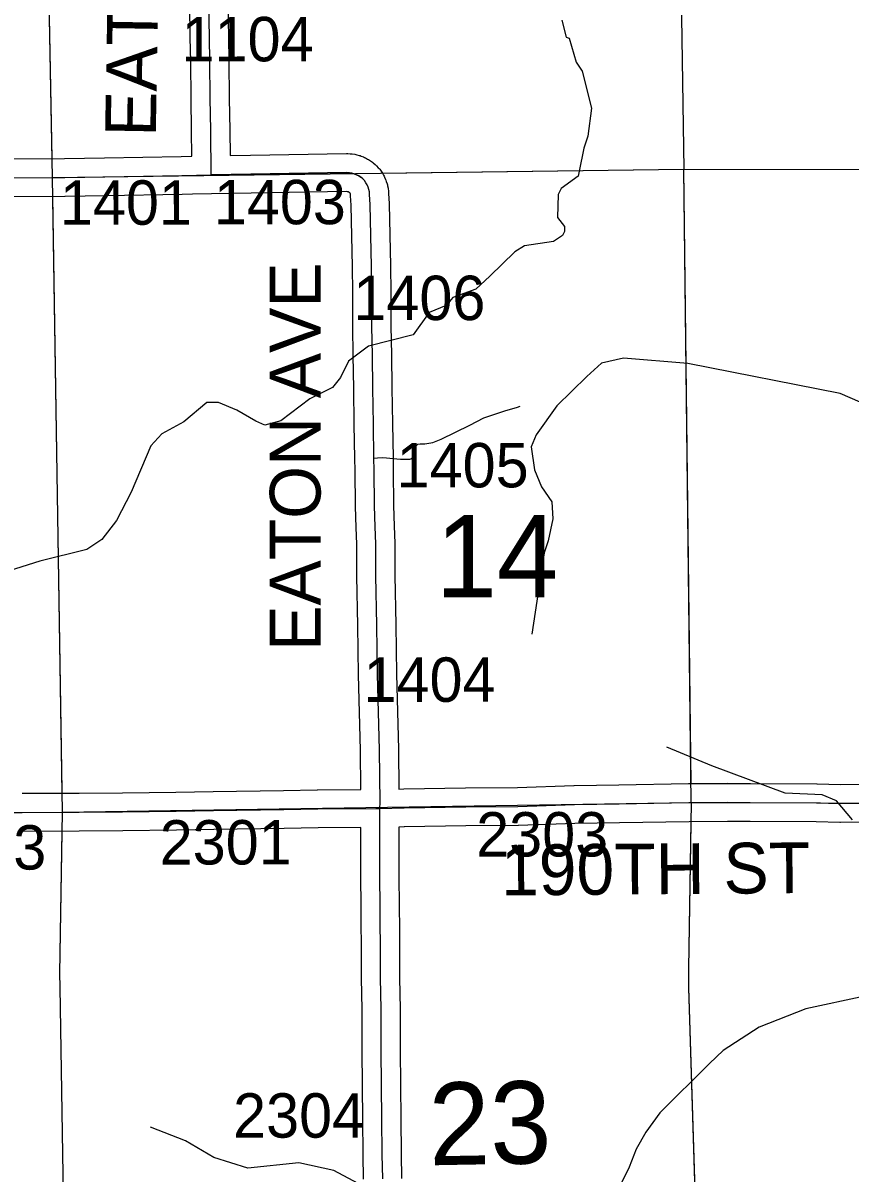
# Model space of a CAD drawing. Extents: x 23.6 to 68.7, y -63 to -29.
# Drawn here: x 36.588 to 37.893, y -43.264 to -41.451 of the extents above; entities that cross this region are included whole.
import ezdxf

# ---------------------------------------------------------------- set-up
doc = ezdxf.new("R2010")
doc.units = 0
for name, color, linetype in [('tdCoHydroRiver', 7, 'Continuous'), ('tdCoSecRdNmbr', 7, 'Continuous'), ('tdCoSecRdTxt', 7, 'Continuous'), ('tdCoSecRteBand', 7, 'Continuous'), ('tdCoSecRteCL', 7, 'Continuous'), ('tdCoSectLine', 7, 'Continuous'), ('tdCoSectLinePart', 7, 'Continuous'), ('tdCoSectNmbr', 7, 'Continuous'), ('tdCoSurfGravel', 7, 'Continuous'), ('tdCoSurfLNO', 7, 'Continuous')]:
    doc.layers.add(name, color=color, linetype=linetype)

msp = doc.modelspace()

# ---------------------------------------------------------------- linework, layer by layer
at = {"layer": 'tdCoHydroRiver'}
for points in [[(37.4382, -41.4464), (37.4448, -41.4732), (37.4495, -41.4747), (37.4609, -41.5125), (37.4705, -41.5266), (37.4851, -41.5849), (37.4792, -41.6292), (37.473, -41.6481), (37.4654, -41.6845), (37.4639, -41.6924), (37.4372, -41.7116), (37.4326, -41.7211), (37.4313, -41.7574), (37.4424, -41.7715), (37.4425, -41.7794), (37.4394, -41.7857), (37.4253, -41.7953), (37.3795, -41.802), (37.3638, -41.8116), (37.3247, -41.8498), (37.3027, -41.8705), (37.2665, -41.8834), (37.2556, -41.8961), (37.2288, -41.9074), (37.2039, -41.9423), (37.133, -41.9603), (37.1016, -41.9842), (37.0892, -42.0096), (37.0767, -42.0254), (37.0405, -42.0431), (36.995, -42.0782), (36.9698, -42.0847), (36.9556, -42.0785), (36.9254, -42.0614), (36.8969, -42.049), (36.878, -42.0491), (36.8419, -42.0794), (36.8073, -42.0987), (36.7901, -42.1177), (36.7591, -42.1906), (36.7358, -42.235), (36.7124, -42.2652), (36.6888, -42.2811), (36.6148, -42.2991), (36.5376, -42.3234)], [(38.2076, -42.1189), (38.0893, -42.123), (38.0054, -42.1), (37.9562, -42.0689), (37.877, -42.0348), (37.6367, -41.9878), (37.5356, -41.9791), (37.501, -41.9873), (37.4775, -42.008), (37.4305, -42.0542), (37.3977, -42.1002), (37.39, -42.1192), (37.395, -42.1555), (37.4063, -42.1822), (37.4222, -42.2058), (37.424, -42.2326), (37.4164, -42.2674), (37.4103, -42.2864), (37.3908, -42.4144)], [(37.8966, -42.7071), (37.8712, -42.6773), (37.849, -42.668), (37.7906, -42.6653), (37.675, -42.622), (37.6037, -42.5926)], [(38.354, -42.9523), (38.2633, -42.9604), (38.153, -42.9865), (38.0647, -42.9967), (37.9163, -42.9853), (37.8233, -43.005), (37.7493, -43.034), (37.6928, -43.0707), (37.6709, -43.0914), (37.5926, -43.1694), (37.5707, -43.1996), (37.5552, -43.2266), (37.5443, -43.2551), (37.5303, -43.2836)], [(37.1168, -43.2806), (37.0787, -43.2604), (37.0234, -43.2482), (36.9429, -43.2567), (36.8891, -43.2398), (36.8447, -43.2133), (36.7893, -43.1917)]]:
    msp.add_lwpolyline(points, dxfattribs=at)
at = {"layer": 'tdCoSecRteBand'}
for points in [[(36.5687, -41.6649), (36.6538, -41.6644), (36.7167, -41.6632), (36.7167, -41.6632), (36.7167, -41.6632), (36.838, -41.6611), (36.8548, -41.6608), (36.8543, -41.621), (36.8534, -41.5699), (36.8534, -41.5698), (36.8534, -41.5696), (36.8529, -41.5119), (36.8522, -41.4734), (36.8522, -41.4733), (36.8522, -41.4733), (36.8516, -41.4226)], [(36.9116, -41.4222), (36.9122, -41.4724), (36.9129, -41.511), (36.9129, -41.5111), (36.9129, -41.5112), (36.9134, -41.569), (36.9143, -41.62), (36.9143, -41.6201), (36.9143, -41.6202), (36.9148, -41.6596), (36.947, -41.6589), (36.9471, -41.6589), (36.9471, -41.6589), (37.0987, -41.6566), (37.0996, -41.6566), (37.1004, -41.6567), (37.1043, -41.6568), (37.106, -41.6569), (37.1077, -41.6571), (37.1115, -41.6577), (37.1132, -41.658), (37.1148, -41.6584), (37.1186, -41.6595), (37.1202, -41.6599), (37.1218, -41.6605), (37.1254, -41.6619), (37.127, -41.6626), (37.1284, -41.6633), (37.1319, -41.6652), (37.1334, -41.666), (37.1348, -41.6669), (37.138, -41.6691), (37.1394, -41.6701), (37.1407, -41.6711), (37.1437, -41.6737), (37.1449, -41.6748), (37.1461, -41.676), (37.1487, -41.6789), (37.1499, -41.6801), (37.1509, -41.6814), (37.1532, -41.6846), (37.1542, -41.6859), (37.1551, -41.6874), (37.157, -41.6908), (37.1579, -41.6922), (37.1586, -41.6937), (37.1602, -41.6973), (37.1608, -41.6988), (37.1613, -41.7004), (37.1625, -41.7042), (37.163, -41.7058), (37.1633, -41.7074), (37.1641, -41.7113), (37.1644, -41.7129), (37.1646, -41.7146), (37.1649, -41.7185), (37.1649, -41.719), (37.165, -41.7194), (37.1658, -41.7352), (37.1658, -41.7356), (37.1658, -41.7361), (37.1681, -41.8339), (37.1681, -41.8342), (37.1681, -41.8345), (37.1683, -41.8747), (37.1686, -41.9288), (37.1693, -41.9741), (37.1693, -41.9741), (37.1693, -41.9741), (37.1699, -42.026), (37.1709, -42.0828), (37.1719, -42.1362), (37.1722, -42.1555), (37.1722, -42.1556), (37.1722, -42.1557), (37.1729, -42.2115), (37.1739, -42.2444), (37.1747, -42.2712), (37.1747, -42.2716), (37.1747, -42.2721), (37.1747, -42.3221), (37.1763, -42.3995), (37.1763, -42.3996), (37.1763, -42.3997), (37.1775, -42.4773), (37.1804, -42.596), (37.1805, -42.5962), (37.1805, -42.5964), (37.1812, -42.6586), (37.1888, -42.6585), (37.2861, -42.6569), (37.2862, -42.6569), (37.2863, -42.6569), (37.3683, -42.6561), (37.4572, -42.6531), (37.4575, -42.6531), (37.4578, -42.6531), (37.5283, -42.6521), (37.6379, -42.6501), (37.638, -42.6501), (37.6382, -42.6501), (37.6992, -42.6497), (37.6995, -42.6496), (37.6997, -42.6497), (37.7357, -42.65), (37.8402, -42.6506), (37.8405, -42.6506), (37.8407, -42.6506), (37.8777, -42.6515), (37.938, -42.6508)], [(36.5868, -42.6654), (36.6768, -42.6651), (36.7451, -42.6648), (36.8294, -42.6635), (36.8294, -42.6635), (36.8295, -42.6635), (36.8883, -42.6626), (36.999, -42.661), (37.0525, -42.6598), (37.0527, -42.6598), (37.0529, -42.6598), (37.1212, -42.6594), (37.1205, -42.5973), (37.1175, -42.4787), (37.1175, -42.4785), (37.1175, -42.4784), (37.1164, -42.4007), (37.1147, -42.323), (37.1147, -42.3227), (37.1147, -42.3224), (37.1147, -42.2725), (37.1139, -42.2462), (37.1139, -42.2462), (37.1139, -42.2462), (37.1129, -42.213), (37.1129, -42.2127), (37.1129, -42.2124), (37.1122, -42.1565), (37.1119, -42.1373), (37.1109, -42.0839), (37.1109, -42.0839), (37.1109, -42.0839), (37.1099, -42.027), (37.1099, -42.0269), (37.1099, -42.0268), (37.1093, -41.9749), (37.1086, -41.9296), (37.1086, -41.9294), (37.1086, -41.9293), (37.1083, -41.8751), (37.1083, -41.875), (37.1083, -41.875), (37.1081, -41.835), (37.1058, -41.7379), (37.1051, -41.723), (37.1049, -41.7212), (37.1048, -41.7207), (37.1046, -41.7201), (37.1044, -41.7196), (37.1041, -41.7191), (37.1037, -41.7186), (37.1033, -41.7182), (37.1029, -41.7178), (37.1024, -41.7174), (37.1019, -41.7172), (37.1013, -41.7169), (37.1008, -41.7168), (37.1002, -41.7167), (37.0988, -41.7166), (36.9481, -41.7189), (36.9157, -41.7196), (36.9155, -41.7196), (36.9155, -41.7198), (36.8856, -41.7202), (36.8557, -41.7207), (36.8392, -41.7211), (36.8391, -41.7211), (36.8391, -41.7211), (36.7178, -41.7232), (36.6547, -41.7244), (36.6545, -41.7244), (36.6543, -41.7244), (36.5688, -41.7249)], [(37.1256, -43.2736), (37.1249, -43.2355), (37.1249, -43.2354), (37.1249, -43.2353), (37.1244, -43.1787), (37.1239, -43.1275), (37.1231, -43.0692), (37.1231, -43.069), (37.1231, -43.0688), (37.1231, -43.0062), (37.1224, -42.9569), (37.1224, -42.9568), (37.1224, -42.9567), (37.1221, -42.8993), (37.1219, -42.8768), (37.1219, -42.8768), (37.1219, -42.8768), (37.1218, -42.8462), (37.1213, -42.794), (37.1213, -42.7939), (37.1213, -42.7939), (37.121, -42.7237), (37.121, -42.7234), (37.121, -42.7232), (37.121, -42.7194), (37.0536, -42.7198), (37.0002, -42.721), (37.0001, -42.721), (37, -42.721), (36.8892, -42.7226), (36.8892, -42.7226), (36.8891, -42.7226), (36.8303, -42.7235), (36.7458, -42.7248), (36.7457, -42.7248), (36.7455, -42.7248), (36.6771, -42.7251), (36.6771, -42.7251), (36.6771, -42.7251), (36.587, -42.7254)], [(37.9384, -42.7108), (37.8778, -42.7115), (37.8774, -42.7115), (37.8769, -42.7115), (37.8396, -42.7106), (37.7353, -42.71), (37.7352, -42.71), (37.7352, -42.71), (37.6995, -42.7097), (37.6388, -42.7101), (37.5293, -42.7121), (37.5292, -42.7121), (37.5292, -42.7121), (37.4589, -42.7131), (37.3699, -42.716), (37.3696, -42.7161), (37.3693, -42.7161), (37.287, -42.7169), (37.1898, -42.7185), (37.1897, -42.7185), (37.1897, -42.7185), (37.181, -42.7187), (37.181, -42.7194), (37.181, -42.7236), (37.1813, -42.7935), (37.1818, -42.8457), (37.1818, -42.8458), (37.1818, -42.8459), (37.1819, -42.8764), (37.1821, -42.8989), (37.1821, -42.8989), (37.1821, -42.8989), (37.1824, -42.9562), (37.1831, -43.0056), (37.1831, -43.0058), (37.1831, -43.006), (37.1831, -43.0686), (37.1839, -43.1267), (37.1839, -43.1268), (37.1839, -43.1269), (37.1844, -43.1782), (37.1844, -43.1782), (37.1844, -43.1782), (37.1849, -43.2346), (37.1855, -43.2728)]]:
    msp.add_lwpolyline(points, dxfattribs=at)
at = {"layer": 'tdCoSecRteCL'}
for points in [[(36.8851, -41.6902), (36.8843, -41.6205), (36.8834, -41.5694), (36.8829, -41.5115), (36.8822, -41.4729), (36.8816, -41.4222), (36.8817, -41.4045), (36.8803, -41.3528), (36.8796, -41.2978), (36.8793, -41.2665), (36.8788, -41.2338), (36.8773, -41.224)], [(37.1513, -42.6891), (37.1514, -42.6801), (37.1505, -42.5968), (37.1475, -42.4779), (37.1463, -42.4002), (37.1447, -42.3224), (37.1447, -42.2721), (37.1439, -42.2453), (37.1429, -42.2121), (37.1422, -42.156), (37.1419, -42.1367), (37.1409, -42.0833), (37.1399, -42.0265), (37.1393, -41.9745), (37.1386, -41.9291), (37.1383, -41.8749), (37.1381, -41.8346), (37.1358, -41.7368), (37.135, -41.721), (37.1347, -41.7171), (37.1339, -41.7132), (37.1327, -41.7095), (37.1311, -41.7059), (37.1292, -41.7025), (37.1268, -41.6993), (37.1241, -41.6965), (37.1212, -41.6939), (37.1179, -41.6917), (37.1144, -41.6899), (37.1108, -41.6884), (37.107, -41.6874), (37.1031, -41.6868), (37.0992, -41.6866), (36.9476, -41.6889), (36.8851, -41.6902)], [(36.5686, -41.6949), (36.6541, -41.6944), (36.7173, -41.6932), (36.8386, -41.6911), (36.8851, -41.6902)], [(37.1513, -42.6891), (37.1893, -42.6885), (37.2866, -42.6869), (37.369, -42.6861), (37.4582, -42.6831), (37.5288, -42.6821), (37.6384, -42.6801), (37.6995, -42.6796), (37.7355, -42.68), (37.84, -42.6806), (37.8775, -42.6815), (37.9384, -42.6808), (38.0148, -42.6816), (38.1462, -42.682), (38.1961, -42.6815), (38.317, -42.6828), (38.3824, -42.6833), (38.4031, -42.6831)], [(36.3779, -42.6964), (36.4182, -42.6964), (36.5137, -42.6959), (36.5869, -42.6954), (36.677, -42.6951), (36.7454, -42.6948), (36.8299, -42.6935), (36.8887, -42.6926), (36.9995, -42.691), (37.0531, -42.6898), (37.1447, -42.6892), (37.1513, -42.6891)], [(37.1556, -43.2733), (37.1549, -43.235), (37.1544, -43.1784), (37.1539, -43.1271), (37.1531, -43.0688), (37.1531, -43.006), (37.1524, -42.9565), (37.1521, -42.8991), (37.1519, -42.8766), (37.1518, -42.846), (37.1513, -42.7937), (37.151, -42.7235), (37.1513, -42.6891)]]:
    msp.add_lwpolyline(points, dxfattribs=at)
at = {"layer": 'tdCoSectLine'}
for points in [[(36.6156, -40.689), (36.6344, -41.6945)], [(37.6153, -40.6875), (37.6306, -41.6814)], [(36.6344, -41.6945), (37.6306, -41.6814)], [(37.6424, -42.6801), (37.6306, -41.6814)], [(37.6306, -41.6814), (38.6311, -41.6817)], [(35.6367, -41.7026), (36.6344, -41.6945)], [(36.6344, -41.6945), (36.6499, -42.6952)], [(36.6499, -42.6952), (37.6424, -42.6801)], [(37.6424, -42.6801), (37.6381, -42.9417), (37.6382, -42.9722), (37.6599, -43.678)], [(37.6424, -42.6801), (38.6617, -42.6826)], [(35.6538, -42.6974), (36.6499, -42.6952)], [(36.6499, -42.6952), (36.6457, -42.9494), (36.6464, -42.9712), (36.6581, -43.6926)]]:
    msp.add_lwpolyline(points, dxfattribs=at)
at = {"layer": 'tdCoSectLinePart'}
for points in [[(36.6156, -40.689), (36.6338, -41.6644)], [(37.6153, -40.6875), (37.6306, -41.6814)], [(37.1542, -41.6876), (37.6306, -41.6814)], [(37.6306, -41.6814), (38.3577, -41.6816)], [(37.642, -42.6506), (37.6306, -41.6814)], [(36.6349, -41.7243), (36.6495, -42.6652)], [(37.6419, -42.7106), (37.6381, -42.9417), (37.6382, -42.9722), (37.659, -43.6499)], [(36.6494, -42.7251), (36.6457, -42.9494), (36.6464, -42.9712), (36.6581, -43.6926)]]:
    msp.add_lwpolyline(points, dxfattribs=at)
at = {"layer": 'tdCoSurfGravel'}
for points in [[(36.8851, -41.6902), (36.8843, -41.6205), (36.8834, -41.5694), (36.8829, -41.5115), (36.8822, -41.4729), (36.8816, -41.4222), (36.8817, -41.4045), (36.8803, -41.3528), (36.8796, -41.2978), (36.8793, -41.2665), (36.8788, -41.2338), (36.8773, -41.224)], [(36.5686, -41.6949), (36.6541, -41.6944), (36.7173, -41.6932), (36.8386, -41.6911), (36.8851, -41.6902), (36.9476, -41.6889), (37.0992, -41.6866), (37.1031, -41.6868), (37.107, -41.6874), (37.1108, -41.6884), (37.1144, -41.6899), (37.1179, -41.6917), (37.1212, -41.6939)], [(37.1556, -43.2733), (37.1549, -43.235), (37.1544, -43.1784), (37.1539, -43.1271), (37.1531, -43.0688), (37.1531, -43.006), (37.1524, -42.9565), (37.1521, -42.8991), (37.1519, -42.8766), (37.1518, -42.846), (37.1513, -42.7937), (37.151, -42.7235), (37.1513, -42.6891), (37.1514, -42.6801), (37.1505, -42.5968), (37.1475, -42.4779), (37.1463, -42.4002), (37.1447, -42.3224), (37.1447, -42.2721), (37.1439, -42.2453), (37.1429, -42.2121), (37.1422, -42.156), (37.1419, -42.1367), (37.1409, -42.0833), (37.1399, -42.0265), (37.1393, -41.9745), (37.1386, -41.9291), (37.1383, -41.8749), (37.1381, -41.8346), (37.1358, -41.7368), (37.135, -41.721), (37.1347, -41.7171), (37.1339, -41.7132), (37.1327, -41.7095), (37.1311, -41.7059), (37.1292, -41.7025), (37.1268, -41.6993), (37.1241, -41.6965), (37.1212, -41.6939)], [(36.5869, -42.6954), (36.677, -42.6951), (36.7454, -42.6948), (36.8299, -42.6935), (36.8887, -42.6926), (36.9995, -42.691), (37.0531, -42.6898), (37.1447, -42.6892), (37.1513, -42.6891), (37.1893, -42.6885), (37.2866, -42.6869), (37.369, -42.6861), (37.4582, -42.6831), (37.5288, -42.6821), (37.6384, -42.6801), (37.6995, -42.6796), (37.7355, -42.68), (37.84, -42.6806), (37.8775, -42.6815), (37.9384, -42.6808)]]:
    msp.add_lwpolyline(points, dxfattribs=at)
at = {"layer": 'tdCoSurfLNO'}
for p, q in [((37.3229, -42.0705), (37.3484, -42.0622)), ((37.3484, -42.0622), (37.3685, -42.0563)), ((37.3685, -42.0563), (37.3726, -42.0547)), ((37.248, -42.107), (37.2929, -42.0851)), ((37.2929, -42.0851), (37.3152, -42.0734)), ((37.3152, -42.0734), (37.3229, -42.0705)), ((37.2046, -42.1338), (37.2062, -42.1218)), ((37.2062, -42.1218), (37.207, -42.1197)), ((37.207, -42.1197), (37.208, -42.1179)), ((37.208, -42.1179), (37.2095, -42.1162)), ((37.2095, -42.1162), (37.2112, -42.1149)), ((37.2112, -42.1149), (37.2149, -42.1144)), ((37.2149, -42.1144), (37.2186, -42.1142)), ((37.2186, -42.1142), (37.2223, -42.1142)), ((37.2223, -42.1142), (37.2285, -42.1134)), ((37.2285, -42.1134), (37.2345, -42.1121)), ((37.2345, -42.1121), (37.248, -42.107)), ((37.1419, -42.1367), (37.1477, -42.1362)), ((37.1477, -42.1362), (37.1559, -42.1359)), ((37.1559, -42.1359), (37.1839, -42.1384)), ((37.1839, -42.1384), (37.1982, -42.1387)), ((37.1982, -42.1387), (37.2, -42.1378)), ((37.2, -42.1378), (37.2017, -42.1367)), ((37.2017, -42.1367), (37.2032, -42.1353)), ((37.2032, -42.1353), (37.2046, -42.1338))]:
    msp.add_line(p, q, dxfattribs=at)

# ---------------------------------------------------------------- texts
at = {"layer": 'tdCoSecRdNmbr'}
for s, rotation, p in [('1104', 0.0289, (36.8384, -41.5112)), ('1401', 0.0288, (36.6465, -41.7689)), ('1403', 0.0291, (36.8893, -41.7681)), ('1406', 0.0291, (37.1094, -41.9193)), ('1405', 0.0373, (37.1776, -42.1831)), ('1404', 0.0292, (37.1254, -42.5212)), ('2303', 0.0293, (37.3031, -42.7651)), ('2203', 0.0286, (36.4168, -42.7857)), ('2301', 0.0289, (36.8039, -42.7777)), ('2304', 0.029, (36.9197, -43.2084))]:
    msp.add_text(s, height=0.07, rotation=rotation, dxfattribs=at).set_placement(p)
at = {"layer": 'tdCoSecRdTxt'}
for s, rotation, p in [('EATON AVE', 89, (36.7977, -41.6304)), ('EATON AVE', 90, (37.0576, -42.4406)), ('190TH ST', 0.4611, (37.3426, -42.8265))]:
    msp.add_text(s, height=0.08, rotation=rotation, dxfattribs=at).set_placement(p)
at = {"layer": 'tdCoSectNmbr'}
for s, rotation, p in [('14', 0.0292, (37.2392, -42.3565)), ('23', 1.0292, (37.2293, -43.252))]:
    msp.add_text(s, height=0.13, rotation=rotation, dxfattribs=at).set_placement(p)

doc.saveas('drawing.dxf')
